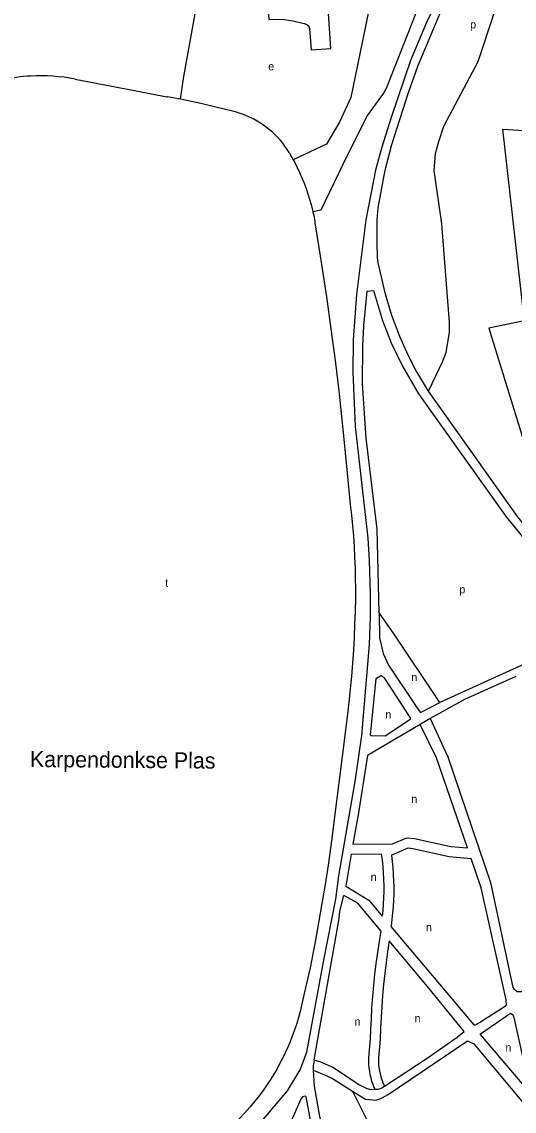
# Model space of a CAD drawing. Extents: x 162427 to 165104, y 384242 to 386287.
# Drawn here: x 162847 to 163093, y 384740 to 385285 of the extents above; entities that cross this region are included whole.
import ezdxf

# ---------------------------------------------------------------- set-up
doc = ezdxf.new("R2010")
doc.units = 0
for name, color, linetype in [('BLT_Basislijn', 7, 'Continuous'), ('BLT_Bebouwing', 7, 'Continuous'), ('BLT_Centroide', 7, 'Continuous'), ('BLT_Waternaam_spoorwegen', 7, 'Continuous')]:
    doc.layers.add(name, color=color, linetype=linetype)

msp = doc.modelspace()

# ---------------------------------------------------------------- linework, layer by layer
at = {"layer": 'BLT_Basislijn'}
for p, q in [((163009.43, 385058.85), (163010.98, 385043.2)), ((163050.93, 384936.2), (163045.87, 384933.3)), ((163011.46, 384868.4), (163008.69, 384852.41)), ((163011.46, 384868.4), (163026.46, 384868.53)), ((162990.97, 384811.62), (162987.87, 384798.79)), ((163020.94, 384776.02), (163020.1, 384766.54)), ((163025.93, 384775.88), (163025.1, 384766.36))]:
    msp.add_line(p, q, dxfattribs=at)
for points in [[(162965.69, 385352.84), (162983.21, 385366.35), (162986.39, 385367.67), (162990.33, 385368.38), (162994.07, 385368.33), (163034.75, 385357.35), (163039.59, 385355.6), (163044.36, 385352.23), (163046.8, 385349.75), (163060.77, 385332.28), (163028.94, 385251.16), (163027.67, 385248.94), (163019.63, 385237.96), (163009.41, 385217.72), (162996.31, 385190.48), (162992.28, 385189.49)], [(162926.02, 385245.83), (162927.74, 385257.26), (162943.57, 385345.06), (162944.93, 385353.93)], [(162965.6, 385349.76), (163028.81, 385337.47), (163029.51, 385337.1), (163027.38, 385325.35), (163011.22, 385246.68), (163005.62, 385234.36), (162999.14, 385223.47), (162982.5, 385215.51)], [(163050.17, 385099.92), (163043.85, 385110.36), (163040, 385117.94), (163035.74, 385127.32), (163031.74, 385137.7), (163028.59, 385148.33), (163025.01, 385164.11), (163024.68, 385166.51), (163024.35, 385174.43), (163024.41, 385185.63), (163024.9, 385191.54), (163028.4, 385210.46), (163031.8, 385223.24), (163039.95, 385248.68), (163044.77, 385262.46), (163055.44, 385287.67), (163062.28, 385301.64), (163071.2, 385317.38), (163080.08, 385331.06), (163080.8, 385331.81)], [(163050.17, 385099.92), (163057.2, 385114.94), (163058.93, 385119.41), (163060.54, 385129.27), (163060.68, 385134.28), (163056.7, 385183.49), (163052.96, 385210.26), (163053.62, 385218.8), (163055.24, 385224.74), (163057.81, 385232.41), (163074.99, 385264.65), (163090.72, 385312.68), (163093.14, 385318.96)], [(162964.79, 384732.63), (162979.58, 384750.02), (162985.9, 384760.61), (162989.28, 384769.35), (162997.58, 384814.56), (163003.75, 384845.97), (163005.18, 384857.61), (163013.45, 384904.8), (163016.79, 384927.7), (163020.57, 384973.19), (163021.17, 384987.29), (163021.18, 384998.98), (163020.56, 385015.25), (163019.89, 385026.39), (163013.68, 385082.28), (163012.41, 385109.47), (163012.57, 385125.58), (163014.27, 385148.16), (163018.87, 385185.6), (163023.94, 385211.16), (163026.89, 385222), (163031.64, 385236.89), (163041.28, 385265.32), (163049.23, 385284.4), (163058.77, 385304.03)], [(162849.33, 385257.39), (162847.58, 385257.24), (162845.84, 385257.02), (162844.12, 385256.72), (162842.41, 385256.34), (162840.72, 385255.88), (162839.05, 385255.34), (162837.41, 385254.73), (162835.8, 385254.05), (162834.21, 385253.29), (162834.05, 385253.2)], [(162873.43, 385255.98), (162870.66, 385256.44), (162867.88, 385256.83), (162865.09, 385257.14), (162862.29, 385257.37), (162859.49, 385257.52), (162856.68, 385257.59), (162853.87, 385257.57), (162851.07, 385257.48), (162849.33, 385257.39)], [(162873.43, 385255.98), (162903.87, 385250.06), (162919.23, 385247.1)], [(162926.02, 385245.83), (162925.12, 385246.01), (162919.54, 385247.04), (162919.23, 385247.1)], [(162952.77, 385239.66), (162947.28, 385241.08), (162941.77, 385242.43), (162936.24, 385243.7), (162930.69, 385244.89), (162926.02, 385245.83)], [(162980.4, 385219.21), (162979.4, 385220.81), (162978.33, 385222.36), (162977.2, 385223.87), (162976.01, 385225.33), (162974.75, 385226.74), (162973.44, 385228.1), (162972.07, 385229.39), (162970.64, 385230.63), (162969.17, 385231.81), (162967.64, 385232.92), (162966.07, 385233.97), (162964.46, 385234.95), (162962.81, 385235.86), (162961.12, 385236.7), (162959.4, 385237.47), (162957.64, 385238.16), (162955.86, 385238.78), (162954.05, 385239.32), (162952.77, 385239.66)], [(163135.11, 385146.8), (163097.33, 385142.31), (163087.26, 385230.97), (163103.3, 385229.91), (163104.85, 385238.23)], [(162980.4, 385219.21), (162981.82, 385216.76), (162982.5, 385215.51)], [(162982.5, 385215.51), (162983.18, 385214.27), (162984.46, 385211.74), (162985.67, 385209.18), (162986.81, 385206.58), (162987.88, 385203.96), (162988.87, 385201.3), (162989.79, 385198.62), (162990.63, 385195.91), (162991.39, 385193.18), (162992.08, 385190.43), (162992.28, 385189.49)], [(162992.28, 385189.49), (162992.68, 385187.66), (162993.21, 385184.88), (162993.34, 385184.12)], [(162993.34, 385184.12), (162995.9, 385167.59), (162999.14, 385147), (163001.82, 385127.39)], [(163025.44, 384989.04), (163024.5, 385030.84), (163018.89, 385076.44), (163017.02, 385103.67), (163017.23, 385122.42), (163017.79, 385132.63), (163019.43, 385149.85), (163022.64, 385150.23), (163027.16, 385135.24), (163031.42, 385124.02), (163037.11, 385112.38), (163045.09, 385098.64), (163088.89, 385037.1), (163133.57, 384982.4), (163133.57, 384980.59), (163132.55, 384979.22), (163130.59, 384978.25), (163055.8, 384944.22)], [(163134.95, 385142.77), (163080.24, 385131.33)], [(163080.24, 385131.33), (163106.15, 385047.69)], [(163001.82, 385127.39), (163003.37, 385115.27), (163005.34, 385100.03), (163007.46, 385079.3), (163009.43, 385058.85)], [(163280.79, 385086.83), (163287.27, 385068.91), (163302.81, 385042.19), (163304.2, 385039.78), (163302.8, 385039.26), (163232.03, 385011.91), (163174.05, 384994.99), (163139.33, 384982.45), (163094.55, 385037.28), (163050.17, 385099.92)], [(163010.98, 385043.2), (163011.58, 385037.96), (163012.1, 385032.71), (163012.54, 385027.45), (163012.9, 385022.19), (163013.18, 385016.92), (163013.38, 385011.65), (163013.51, 385006.38), (163013.55, 385001.1), (163013.52, 384996.38)], [(163013.52, 384996.38), (163013.39, 384989.86), (163013.18, 384983.35), (163012.9, 384976.84), (163012.53, 384970.34), (163012.09, 384963.84), (163011.56, 384957.35), (163010.96, 384950.86), (163010.27, 384944.38), (163009.57, 384938.41)], [(163055.8, 384944.22), (163032.59, 384978.83), (163025.44, 384989.04)], [(163025.44, 384989.04), (163025.61, 384976.58), (163027.47, 384968.69), (163030.15, 384962.94), (163044.62, 384941.18), (163045.98, 384939.45), (163046.38, 384939.39), (163055.8, 384944.22)], [(163037.05, 384942.77), (163028.24, 384956.18), (163026.58, 384957.79), (163023.72, 384956.1), (163020.97, 384928.08), (163021.35, 384927.67), (163028.41, 384927.59), (163040.29, 384935.4), (163041.28, 384936.32), (163037.05, 384942.77)], [(163093.78, 384957.23), (163068.12, 384945.78), (163050.93, 384936.2)], [(163009.57, 384938.41), (163006.99, 384917.32), (163004.34, 384896.23), (163001.6, 384875.16), (163001.25, 384872.55)], [(163045.87, 384933.3), (163019.54, 384917.81), (163015.02, 384889.03), (163012.32, 384873.41)], [(163069.66, 384871.51), (163054.16, 384916.66), (163045.87, 384933.3)], [(163050.93, 384936.2), (163059.8, 384917.15), (163081.19, 384854.33), (163092.27, 384801.78), (163092.7, 384801.12), (163094.39, 384799.68), (163097.35, 384799.71), (163130.01, 384807.18), (163173.11, 384813.94)], [(163001.25, 384872.55), (162999.85, 384862.93), (162998.36, 384853.33), (162996.8, 384843.74), (162995.15, 384834.16), (162993.43, 384824.59), (162991.63, 384815.04), (162990.97, 384811.62)], [(163012.32, 384873.41), (163032.12, 384873.58), (163039.24, 384876.65), (163043.03, 384876.18), (163061.22, 384872.24), (163069.66, 384871.51)], [(163026.46, 384868.53), (163026.87, 384865.4), (163027.2, 384862.26), (163027.44, 384859.12), (163027.61, 384855.97), (163027.7, 384852.82), (163027.7, 384849.67), (163027.63, 384846.51), (163027.48, 384843.36), (163027.24, 384840.22), (163026.97, 384837.42)], [(163031.6, 384867.9), (163031.98, 384864.71), (163032.28, 384861.51), (163032.5, 384858.3), (163032.64, 384855.08), (163032.71, 384851.87), (163032.69, 384848.65), (163032.59, 384845.44), (163032.42, 384842.23), (163032.16, 384839.02), (163031.82, 384835.82), (163031.4, 384832.63), (163031.35, 384832.24)], [(163031.35, 384832.24), (163072.84, 384783.04), (163073.24, 384782.99), (163075.59, 384784.32), (163089.11, 384792.99), (163088.87, 384795.64), (163076.51, 384851.56), (163071.44, 384866.33)], [(163031.6, 384867.9), (163039.97, 384871.52), (163042.19, 384871.24), (163060.48, 384867.29), (163071.44, 384866.33)], [(163008.69, 384852.41), (163020.29, 384845.35), (163026.97, 384837.42)], [(162992.88, 384765.61), (163005.37, 384836.25), (163005.82, 384839.96), (163007.75, 384847.81)], [(163026.26, 384830.13), (163014.78, 384843.84), (163007.75, 384847.81)], [(163026.26, 384830.13), (163025.37, 384824.67), (163024.56, 384819.19), (163023.82, 384813.7), (163023.17, 384808.2), (163022.59, 384802.7), (163022.1, 384797.18), (163021.68, 384791.66), (163021.35, 384786.13), (163021.09, 384780.6), (163020.94, 384776.02)], [(163030.49, 384825.08), (163029.67, 384819.64), (163028.93, 384814.19), (163028.26, 384808.73), (163027.67, 384803.26), (163027.16, 384797.78), (163026.74, 384792.3), (163026.39, 384786.81), (163026.12, 384781.31), (163025.93, 384775.88)], [(163028.03, 384752.42), (163049.39, 384766.48), (163064.43, 384776.88), (163067.99, 384779.75), (163049.67, 384802.18), (163030.49, 384825.08)], [(162987.87, 384798.79), (162987.28, 384795.75), (162986.62, 384792.73), (162985.89, 384789.73), (162985.07, 384786.75), (162984.18, 384783.79), (162983.21, 384780.85), (162982.16, 384777.94), (162981.04, 384775.06), (162979.85, 384772.21), (162978.58, 384769.39), (162977.24, 384766.6), (162975.83, 384763.85), (162974.35, 384761.14), (162972.79, 384758.46), (162971.17, 384755.83), (162969.48, 384753.24), (162967.73, 384750.69), (162965.91, 384748.19), (162965.46, 384747.59)], [(163096.42, 384770.31), (163100.32, 384752.97), (163100.16, 384751.84), (163098.9, 384751.48), (163076.13, 384778.24), (163076.13, 384778.56), (163091.11, 384788.94), (163092.32, 384788.02), (163092.73, 384786.68), (163096.42, 384770.31)], [(163012.17, 384749.92), (163018.54, 384745.93), (163023.78, 384745.4), (163026.2, 384746.24), (163029.99, 384748.27), (163069.58, 384775.01), (163072.76, 384773.61), (163100.84, 384740.09), (163104.4, 384731.41), (163106.44, 384722.47), (163106.47, 384714.87), (163104.56, 384707.08), (163100.24, 384700.1), (163090.82, 384691.53), (163086.85, 384686.27), (163085.32, 384682.91), (163085.27, 384676.74), (163073.47, 384671.67), (163073.06, 384671.19), (163073.24, 384670.09), (163079.58, 384656.16), (163085.64, 384658.33), (163102.64, 384638.92)], [(162992.88, 384765.61), (162992.45, 384762.61), (162992.48, 384760.36)], [(162992.88, 384765.61), (162996.13, 384764.56), (163002.25, 384761.85), (163015.67, 384753.04), (163019.24, 384751.28), (163021.11, 384750.73), (163023.25, 384750.84)], [(163020.1, 384766.54), (163020.09, 384764.86), (163020.15, 384763.18), (163020.3, 384761.51), (163020.53, 384759.85), (163020.83, 384758.2), (163021.21, 384756.57), (163021.68, 384754.96), (163022.21, 384753.37), (163022.82, 384751.81), (163023.25, 384750.84)], [(163025.1, 384766.36), (163025.09, 384764.8), (163025.16, 384763.25), (163025.31, 384761.71), (163025.54, 384760.17), (163025.85, 384758.65), (163026.24, 384757.15), (163026.7, 384755.66), (163027.24, 384754.21), (163027.86, 384752.78), (163028.03, 384752.42)], [(162992.48, 384760.36), (162992.93, 384752.46), (162995.58, 384737.31), (162999.23, 384722.91), (163004.07, 384709.31), (163007.9, 384700.54), (163013.61, 384688.79), (163024.58, 384669.93), (163032.53, 384658.2), (163044.93, 384642.41), (163059.23, 384626.23)], [(162992.48, 384760.36), (162998.99, 384757.77), (163002.09, 384756.22), (163012.17, 384749.92)], [(163023.25, 384750.84), (163025.15, 384750.93), (163026.74, 384751.57), (163028.03, 384752.42)], [(163008.32, 384646.83), (163034.42, 384646.94), (163034.66, 384647.77), (163023.62, 384662.78), (163015.52, 384675.44), (163009.13, 384686.67), (163002.32, 384700.56), (162999.61, 384707.08), (162994.43, 384721.75), (162991.19, 384734.59), (162988.96, 384747.15), (162988.48, 384747.34), (162987.17, 384747.15), (162986.48, 384746.29), (162979.26, 384730.04), (162960.08, 384694.22), (162946.08, 384669.67), (162928.31, 384641.36), (162928.31, 384640.6), (162943.07, 384642.55), (162962.67, 384644.44), (162981.75, 384645.8), (163008.32, 384646.83)], [(162965.46, 384747.59), (162963.12, 384744.71), (162960.71, 384741.89), (162958.25, 384739.11), (162955.73, 384736.39), (162953.15, 384733.72), (162950.51, 384731.11), (162947.81, 384728.55), (162945.07, 384726.06), (162942.27, 384723.62), (162939.41, 384721.25), (162936.51, 384718.93), (162933.56, 384716.68), (162930.56, 384714.5), (162928.89, 384713.32)], [(163012.17, 384749.92), (163020.33, 384733.6), (163027.47, 384720.81), (163058.22, 384691.27), (163070.82, 384650.03), (163066.12, 384648.03), (163072.54, 384630.12)]]:
    msp.add_lwpolyline(points, dxfattribs=at)
at = {"layer": 'BLT_Bebouwing'}
msp.add_lwpolyline([(162969.63, 385295.5), (162970.26, 385285.79), (162973, 385285.9), (162978.05, 385285.66), (162982.5, 385284.99), (162987.98, 385283.71), (162989.2, 385283.3), (162990.21, 385282.38), (162990.64, 385281.29), (162991.35, 385270.58), (163001.24, 385271.23), (163000.1, 385288.75)], dxfattribs=at)

# ---------------------------------------------------------------- texts
at = {"layer": 'BLT_Centroide'}
for s, p in [('p', (163070.92, 385281.27)), ('e', (162969.95, 385260.31)), ('t', (162918.45, 385002.11)), ('p', (163065.53, 384998.82)), ('n', (163041.51, 384954.94)), ('n', (163028.52, 384936.26)), ('n', (163041.51, 384894.02)), ('n', (163021.21, 384855.04)), ('n', (163048.81, 384829.86)), ('n', (163013.1, 384782.75)), ('n', (163043.13, 384784.37)), ('n', (163088.58, 384769.75))]:
    msp.add_text(s, height=4, dxfattribs=at).set_placement(p)
at = {"layer": 'BLT_Waternaam_spoorwegen'}
msp.add_text('Karpendonkse Plas', height=8, rotation=359.4961, dxfattribs=at).set_placement((162850.77, 384911.99))

doc.saveas('drawing.dxf')
